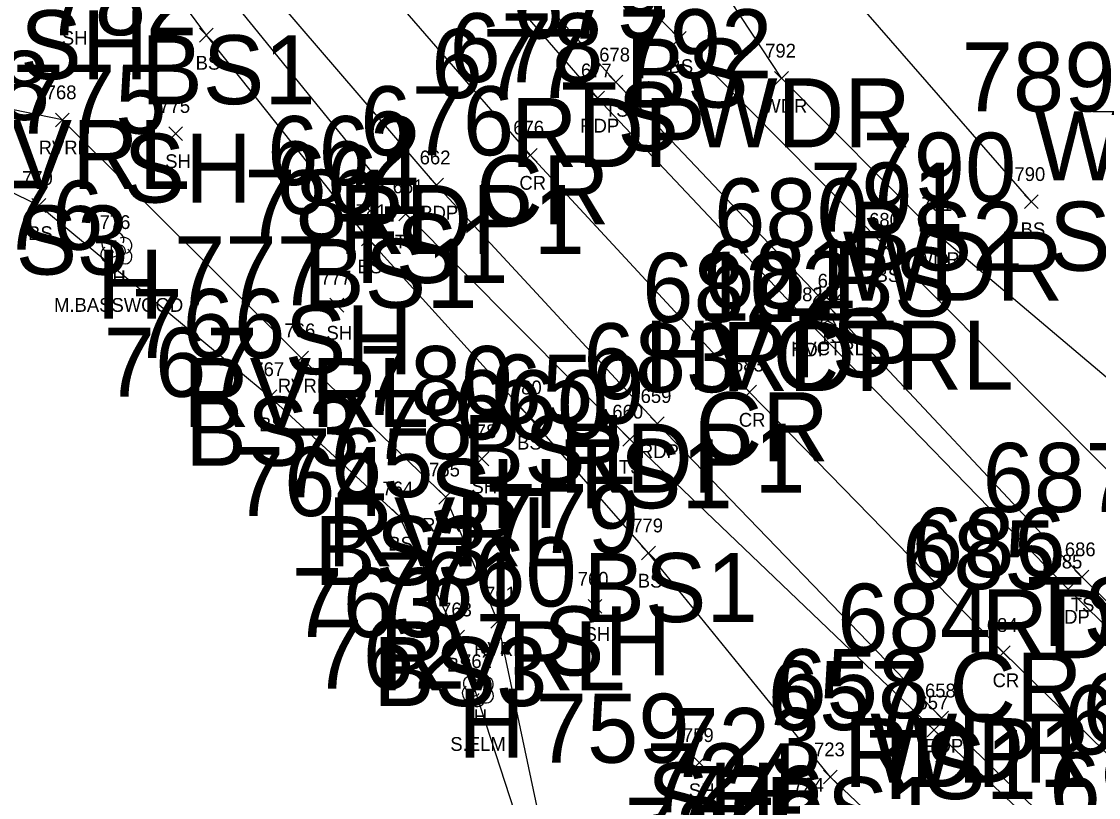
# Model space of a CAD drawing. Extents: x 1616840 to 1618410, y 488554 to 491945.
# Drawn here: x 1617852.3 to 1618008.4, y 488866.8 to 488979.2 of the extents above; entities that cross this region are included whole.
import ezdxf

# ---------------------------------------------------------------- set-up
doc = ezdxf.new("R2010")
doc.units = 0
for name, color, linetype in [('C_A', 7, 'Continuous'), ('C_I', 7, 'Continuous'), ('CPSM', 7, 'Continuous'), ('L_A', 7, 'Continuous'), ('L_C', 7, 'Continuous'), ('L_I', 7, 'Continuous'), ('L_TIC', 7, 'Continuous'), ('LAWA', 7, 'Continuous'), ('LAWE', 7, 'Continuous'), ('LELB', 7, 'Continuous'), ('LTD', 7, 'Continuous'), ('LWET', 7, 'Continuous'), ('P_A', 7, 'Continuous'), ('P_I', 7, 'Continuous'), ('P_TIC', 7, 'Continuous'), ('PET', 7, 'Continuous'), ('PRC', 7, 'Continuous')]:
    doc.layers.add(name, color=color, linetype=linetype)

msp = doc.modelspace()

# ---------------------------------------------------------------- linework, layer by layer
at = {"layer": 'CPSM'}
for p, q in [((1617967.87, 488935.16), (1617969.12, 488937.32)), ((1617970.37, 488935.16), (1617969.12, 488937.32)), ((1617969.12, 488935.88), (1617969.12, 488937.32)), ((1617967.87, 488935.16), (1617969.12, 488935.88)), ((1617967.87, 488935.16), (1617970.37, 488935.16)), ((1617969.12, 488935.88), (1617969.12, 488935.88)), ((1617969.12, 488935.88), (1617970.37, 488935.16))]:
    msp.add_line(p, q, dxfattribs=at)
at = {"layer": 'L_TIC'}
for points in [[(1617878.08, 488976.27), (1617880.08, 488978.27)], [(1617880.08, 488976.27), (1617878.08, 488978.27)], [(1617946.62, 488975.78), (1617948.62, 488977.78)], [(1617948.62, 488975.78), (1617946.62, 488977.78)], [(1617937.42, 488969.46), (1617939.42, 488971.46)], [(1617939.42, 488969.46), (1617937.42, 488971.46)], [(1617961.42, 488970.02), (1617963.42, 488972.02)], [(1617963.42, 488970.02), (1617961.42, 488972.02)], [(1617857.2, 488963.99), (1617859.2, 488965.99)], [(1617859.2, 488963.99), (1617857.2, 488965.99)], [(1617873.62, 488962.01), (1617875.62, 488964.01)], [(1617875.62, 488962.01), (1617873.62, 488964.01)], [(1617997.64, 488952.14), (1617999.64, 488954.14)], [(1617999.64, 488952.14), (1617997.64, 488954.14)], [(1617853.79, 488951.58), (1617855.79, 488953.58)], [(1617855.79, 488951.58), (1617853.79, 488953.58)], [(1617906.97, 488950.36), (1617908.97, 488952.36)], [(1617908.97, 488950.36), (1617906.97, 488952.36)], [(1617983.5, 488947.81), (1617985.5, 488949.81)], [(1617985.5, 488947.81), (1617983.5, 488949.81)], [(1617901.54, 488946.76), (1617903.54, 488948.76)], [(1617903.54, 488946.76), (1617901.54, 488948.76)], [(1617976.61, 488945.51), (1617978.61, 488947.51)], [(1617978.61, 488945.51), (1617976.61, 488947.51)], [(1617896.99, 488937.14), (1617898.99, 488939.14)], [(1617898.99, 488937.14), (1617896.99, 488939.14)], [(1617968.5, 488936.69), (1617970.5, 488938.69)], [(1617970.5, 488936.69), (1617968.5, 488938.69)], [(1617891.86, 488929.49), (1617893.86, 488931.49)], [(1617893.86, 488929.49), (1617891.86, 488931.49)], [(1617887.29, 488923.87), (1617889.29, 488925.87)], [(1617889.29, 488923.87), (1617887.29, 488925.87)], [(1617924.66, 488921.22), (1617926.66, 488923.22)], [(1617926.66, 488921.22), (1617924.66, 488923.22)], [(1617939.45, 488917.71), (1617941.45, 488919.71)], [(1617941.45, 488917.71), (1617939.45, 488919.71)], [(1617918, 488914.87), (1617920, 488916.87)], [(1617920, 488914.87), (1617918, 488916.87)], [(1617912.77, 488909.32), (1617914.77, 488911.32)], [(1617914.77, 488909.32), (1617912.77, 488911.32)], [(1617906, 488906.59), (1617908, 488908.59)], [(1617908, 488906.59), (1617906, 488908.59)], [(1617942.16, 488901.22), (1617944.16, 488903.22)], [(1617944.16, 488901.22), (1617942.16, 488903.22)], [(1618004.95, 488897.76), (1618006.95, 488899.76)], [(1618006.95, 488897.76), (1618004.95, 488899.76)], [(1617934.4, 488893.49), (1617936.4, 488895.49)], [(1617936.4, 488893.49), (1617934.4, 488895.49)], [(1617920.32, 488891.33), (1617922.32, 488893.33)], [(1617922.32, 488891.33), (1617920.32, 488893.33)], [(1617914.5, 488889.05), (1617916.5, 488891.05)], [(1617916.5, 488889.05), (1617914.5, 488891.05)], [(1617983.54, 488875.57), (1617985.54, 488877.57)], [(1617985.54, 488875.57), (1617983.54, 488877.57)], [(1617949.51, 488870.84), (1617951.51, 488872.84)], [(1617951.51, 488870.84), (1617949.51, 488872.84)], [(1617968.51, 488868.77), (1617970.51, 488870.77)], [(1617970.51, 488868.77), (1617968.51, 488870.77)]]:
    msp.add_lwpolyline(points, dxfattribs=at)
at = {"layer": 'LAWA'}
msp.add_lwpolyline([(1618054.11, 488878.94), (1618032.56, 488908.22), (1617984.5, 488948.81), (1617962.42, 488971.02), (1617949.25, 488991.1), (1617942.05, 488996.62), (1617939.48, 489010.46), (1617920.74, 489033.67), (1617883.34, 489077.27), (1617877.68, 489088.61), (1617878.38, 489093.84), (1617887.44, 489102.52), (1617873.22, 489118.9), (1617851.23, 489131.15), (1617838.03, 489154.89), (1617849.15, 489173.78), (1617849.34, 489195.24), (1617843.77, 489224.33)], dxfattribs=at)
msp.add_lwpolyline([(1618054.11, 488878.94), (1618032.56, 488908.22), (1617984.5, 488948.81), (1617962.42, 488971.02), (1617949.25, 488991.1), (1617942.05, 488996.62), (1617939.48, 489010.46), (1617920.74, 489033.67), (1617883.34, 489077.27), (1617877.68, 489088.61), (1617878.38, 489093.84), (1617887.44, 489102.52), (1617873.22, 489118.9), (1617851.23, 489131.15), (1617838.03, 489154.89), (1617849.15, 489173.78), (1617849.34, 489195.24), (1617843.77, 489224.33)], dxfattribs=at)
at = {"layer": 'LAWE'}
msp.add_lwpolyline([(1618101.04, 488678.83), (1618071.55, 488686.16), (1618015.21, 488698.55), (1617976.19, 488731.16), (1617953.51, 488754.8), (1617940.28, 488784.78), (1617928.1, 488804), (1617924.77, 488823.27), (1617928.92, 488856.52), (1617921.32, 488892.33), (1617913.77, 488910.32), (1617892.86, 488930.49), (1617858.2, 488964.99), (1617823.76, 488972.04), (1617787.48, 488986.03)], dxfattribs=at)
msp.add_lwpolyline([(1618101.04, 488678.83), (1618071.55, 488686.16), (1618015.21, 488698.55), (1617976.19, 488731.16), (1617953.51, 488754.8), (1617940.28, 488784.78), (1617928.1, 488804), (1617924.77, 488823.27), (1617928.92, 488856.52), (1617921.32, 488892.33), (1617913.77, 488910.32), (1617892.86, 488930.49), (1617858.2, 488964.99), (1617823.76, 488972.04), (1617787.48, 488986.03)], dxfattribs=at)
at = {"layer": 'LELB'}
for points in [[(1618368.75, 488613.8), (1618321.4, 488632.94), (1618282.27, 488648.99), (1618242.69, 488669.8), (1618172.86, 488718.63), (1618158.01, 488727.46), (1618153.55, 488725.35), (1618127.44, 488751.79), (1618097.12, 488773.93), (1618062.46, 488804.42), (1618020.43, 488842.82), (1617984.54, 488876.57), (1617940.45, 488918.71), (1617907.97, 488951.36), (1617873.07, 488994.39), (1617848.82, 489027.32), (1617833.17, 489049.2), (1617821.83, 489065.98), (1617816, 489078.6), (1617805.53, 489095.77), (1617797.92, 489111.87)], [(1618368.75, 488613.8), (1618321.4, 488632.94), (1618282.27, 488648.99), (1618242.69, 488669.8), (1618172.86, 488718.63), (1618158.01, 488727.46), (1618153.55, 488725.35), (1618127.44, 488751.79), (1618097.12, 488773.93), (1618062.46, 488804.42), (1618020.43, 488842.82), (1617984.54, 488876.57), (1617940.45, 488918.71), (1617907.97, 488951.36), (1617873.07, 488994.39), (1617848.82, 489027.32), (1617833.17, 489049.2), (1617821.83, 489065.98), (1617816, 489078.6), (1617805.53, 489095.77), (1617797.92, 489111.87)], [(1618038.54, 488779.2), (1618030.18, 488793.91), (1618028.41, 488809.69), (1618005.43, 488835.74), (1617969.51, 488869.77), (1617943.16, 488902.22), (1617925.66, 488922.22), (1617902.54, 488947.76), (1617879.08, 488977.27), (1617860.4, 489002.61), (1617844.69, 489024.46), (1617829.21, 489045.9), (1617817.37, 489061.45), (1617811.98, 489074.73), (1617802.97, 489090.49), (1617793.73, 489107.5), (1617792.96, 489109.75)], [(1618038.54, 488779.2), (1618030.18, 488793.91), (1618028.41, 488809.69), (1618005.43, 488835.74), (1617969.51, 488869.77), (1617943.16, 488902.22), (1617925.66, 488922.22), (1617902.54, 488947.76), (1617879.08, 488977.27), (1617860.4, 489002.61), (1617844.69, 489024.46), (1617829.21, 489045.9), (1617817.37, 489061.45), (1617811.98, 489074.73), (1617802.97, 489090.49), (1617793.73, 489107.5), (1617792.96, 489109.75)], [(1617879.81, 489051.85), (1617904.35, 489021.12), (1617947.62, 488976.78), (1617977.61, 488946.51), (1618015.66, 488908.18), (1618041.03, 488885.14), (1618075.84, 488847.6), (1618086.99, 488829.82), (1618109.76, 488805.64), (1618148.46, 488775.15)], [(1617879.81, 489051.85), (1617904.35, 489021.12), (1617947.62, 488976.78), (1617977.61, 488946.51), (1618015.66, 488908.18), (1618041.03, 488885.14), (1618075.84, 488847.6), (1618086.99, 488829.82), (1618109.76, 488805.64), (1618148.46, 488775.15)], [(1617873.66, 489046.89), (1617897.51, 489016.41), (1617938.42, 488970.46), (1617969.5, 488937.69), (1618005.95, 488898.76), (1618030.22, 488874.79), (1618079.27, 488832.72), (1618108.55, 488803.91)], [(1617873.66, 489046.89), (1617897.51, 489016.41), (1617938.42, 488970.46), (1617969.5, 488937.69), (1618005.95, 488898.76), (1618030.22, 488874.79), (1618079.27, 488832.72), (1618108.55, 488803.91)], [(1617998.64, 488953.14), (1617966.46, 488990.12), (1617988.53, 489015.04)], [(1617998.64, 488953.14), (1617966.46, 488990.12), (1617988.53, 489015.04)], [(1617922.93, 488824.37), (1617926.49, 488856.39), (1617915.5, 488890.05), (1617907, 488907.59), (1617888.29, 488924.87), (1617854.79, 488952.58), (1617839.28, 488960.08), (1617823.52, 488966.07)], [(1617922.93, 488824.37), (1617926.49, 488856.39), (1617915.5, 488890.05), (1617907, 488907.59), (1617888.29, 488924.87), (1617854.79, 488952.58), (1617839.28, 488960.08), (1617823.52, 488966.07)]]:
    msp.add_lwpolyline(points, dxfattribs=at)
at = {"layer": 'LTD'}
for p, q in [((1617866.02, 488946.18), (1617866.02, 488946.18)), ((1617866.02, 488946.18), (1617866.02, 488946.18)), ((1617918.4, 488882.56), (1617918.4, 488882.56)), ((1617918.4, 488882.56), (1617918.4, 488882.56))]:
    msp.add_line(p, q, dxfattribs=at)
for centre in [(1617866.07, 488947.62), (1617918.45, 488883.99)]:
    msp.add_arc(centre, 1.05, 335.5272, 180.9563, dxfattribs=at)
for centre, major_axis, ratio, start_param, end_param in [((1617865.23, 488946.85), (1.21, -0.51), 0.895232, 1.570796, 4.712389), ((1617865.81, 488946.64), (-0.208, -0.792), 0.645439, 3.141593, 6.283185), ((1617867.06, 488946.77), (-1.14, -0.48), 0.949671, 1.570796, 4.712389), ((1617864.94, 488945.48), (0.58, -1.04), 0.959034, 3.141593, 6.283185), ((1617866.52, 488946.02), (-0.5, 0.667), 0.989748, 3.141593, 6.283185), ((1617867.02, 488945.35), (-1.09, 0.79), 0.841452, 1.570796, 4.712389), ((1617866.02, 488944.68), (0.26, 1.06), 0.942809, 1.570796, 4.712389), ((1617865.56, 488945.43), (-0.625, -0.083), 0.423636, 0, 3.141593), ((1617917.61, 488883.23), (1.21, -0.51), 0.895232, 1.570796, 4.712389), ((1617918.19, 488883.02), (-0.208, -0.792), 0.645439, 3.141593, 6.283185), ((1617919.44, 488883.14), (-1.14, -0.48), 0.949671, 1.570796, 4.712389), ((1617917.32, 488881.85), (0.58, -1.04), 0.959034, 3.141593, 6.283185), ((1617917.94, 488881.81), (-0.625, -0.083), 0.423636, 0, 3.141593), ((1617918.9, 488882.39), (-0.5, 0.667), 0.989748, 3.141593, 6.283185), ((1617919.4, 488881.73), (-1.09, 0.79), 0.841452, 1.570796, 4.712389), ((1617918.4, 488881.06), (0.26, 1.06), 0.942809, 1.570796, 4.712389)]:
    msp.add_ellipse(centre, major_axis=major_axis, ratio=ratio, start_param=start_param, end_param=end_param, dxfattribs=at)
at = {"layer": 'LWET'}
msp.add_line((1618007.57, 488966.19), (1618016.94, 488966.24), dxfattribs=at)
at = {"layer": 'P_TIC'}
for points in [[(1617934.77, 488967.16), (1617936.77, 488969.16)], [(1617936.77, 488967.16), (1617934.77, 488969.16)], [(1617925.01, 488958.87), (1617927.01, 488960.87)], [(1617927.01, 488958.87), (1617925.01, 488960.87)], [(1617911.44, 488954.55), (1617913.44, 488956.55)], [(1617913.44, 488954.55), (1617911.44, 488956.55)], [(1617965.34, 488934.71), (1617967.34, 488936.71)], [(1617967.34, 488934.71), (1617965.34, 488936.71)], [(1617956.81, 488924.53), (1617958.81, 488926.53)], [(1617958.81, 488924.53), (1617956.81, 488926.53)], [(1617943.42, 488919.98), (1617945.42, 488921.98)], [(1617945.42, 488919.98), (1617943.42, 488921.98)], [(1618002.97, 488895.99), (1618004.97, 488897.99)], [(1618004.97, 488895.99), (1618002.97, 488897.99)], [(1617993.59, 488886.79), (1617995.59, 488888.79)], [(1617995.59, 488886.79), (1617993.59, 488888.79)], [(1617984.63, 488877.3), (1617986.63, 488879.3)], [(1617986.63, 488877.3), (1617984.63, 488879.3)]]:
    msp.add_lwpolyline(points, dxfattribs=at)
at = {"layer": 'PET'}
for points in [[(1618370.16, 488615.85), (1618322.64, 488635.79), (1618284.75, 488653.96), (1618240.83, 488677.95), (1618175.2, 488719.81), (1618156.99, 488732.51), (1618128.6, 488753.01), (1618083.83, 488788.86), (1618061.31, 488807.77), (1618021.71, 488843.39), (1617985.63, 488878.3), (1617944.42, 488920.98), (1617912.44, 488955.55), (1617878.52, 488995.05), (1617850.94, 489029.87), (1617835.91, 489051.33), (1617824.93, 489068.42), (1617810.43, 489094.27), (1617804.67, 489105.1), (1617798.43, 489114.38), (1617805.1, 489123.51), (1617811.42, 489131.94)], [(1618370.16, 488615.85), (1618322.64, 488635.79), (1618284.75, 488653.96), (1618240.83, 488677.95), (1618175.2, 488719.81), (1618156.99, 488732.51), (1618128.6, 488753.01), (1618083.83, 488788.86), (1618061.31, 488807.77), (1618021.71, 488843.39), (1617985.63, 488878.3), (1617944.42, 488920.98), (1617912.44, 488955.55), (1617878.52, 488995.05), (1617850.94, 489029.87), (1617835.91, 489051.33), (1617824.93, 489068.42), (1617810.43, 489094.27), (1617804.67, 489105.1), (1617798.43, 489114.38), (1617805.1, 489123.51), (1617811.42, 489131.94)], [(1617872.01, 489044.99), (1617894.99, 489015.16), (1617935.77, 488968.16), (1617966.34, 488935.71), (1618003.97, 488896.99), (1618028.35, 488873.06), (1618077.06, 488828.57), (1618108.12, 488802.11), (1618146.01, 488772.77)], [(1617872.01, 489044.99), (1617894.99, 489015.16), (1617935.77, 488968.16), (1617966.34, 488935.71), (1618003.97, 488896.99), (1618028.35, 488873.06), (1618077.06, 488828.57), (1618108.12, 488802.11), (1618146.01, 488772.77)]]:
    msp.add_lwpolyline(points, dxfattribs=at)
at = {"layer": 'PRC'}
msp.add_lwpolyline([(1617862.02, 489037.03), (1617888.99, 489002.53), (1617926.01, 488959.87), (1617957.81, 488925.53), (1617994.59, 488887.79), (1618019.67, 488863.32), (1618068.7, 488818.39), (1618098.08, 488793.55), (1618137.08, 488762.99)], dxfattribs=at)
msp.add_lwpolyline([(1617862.02, 489037.03), (1617888.99, 489002.53), (1617926.01, 488959.87), (1617957.81, 488925.53), (1617994.59, 488887.79), (1618019.67, 488863.32), (1618068.7, 488818.39), (1618098.08, 488793.55), (1618137.08, 488762.99)], dxfattribs=at)

# ---------------------------------------------------------------- texts
at = {"layer": 'C_A'}
for s, height, p in [('SH', 10, (1617852.09, 488970.88)), ('BS1', 10, (1617869.63, 488967.27)), ('BS', 10, (1617939.82, 488966.78)), ('WDR', 10, (1617949.24, 488961.02)), ('TS', 10, (1617930.47, 488960.46)), ('RDP', 10, (1617923.21, 488958.16)), ('WET', 10, (1617999.12, 488956.22)), ('RVRL', 10, (1617841.04, 488954.99)), ('SH', 10, (1617867.07, 488953.01)), ('CR', 10, (1617918.18, 488949.87)), ('RDP1', 10, (1617898.27, 488945.55)), ('BS3', 10, (1617842.51, 488942.58)), ('BS2 ST', 10, (1617972.22, 488943.14)), ('TS1', 10, (1617898.36, 488941.36)), ('BS1', 10, (1617893.09, 488937.76)), ('WDR', 10, (1617971.31, 488938.81)), ('H', 10, (1617863.19, 488936.18)), ('BS', 10, (1617969.82, 488936.51)), ('SH', 10, (1617890.43, 488928.14)), ('TS', 10, (1617961.55, 488927.69)), ('HVCTRL', 10, (1617942.58, 488925.88)), ('RDP', 10, (1617953.78, 488925.71)), ('HVCTRL', 2, (1617963.81, 488930.88)), ('RVRL', 10, (1617875.69, 488920.49)), ('CR', 10, (1617949.97, 488915.53)), ('BS3', 10, (1617876.01, 488914.87)), ('BS1', 10, (1617916.21, 488912.22)), ('RDP1', 10, (1617930.25, 488910.98)), ('TS1', 10, (1617930.84, 488908.71)), ('SH', 10, (1617911.44, 488905.87)), ('RVRL', 10, (1617896.6, 488900.32)), ('BS3', 10, (1617894.71, 488897.59)), ('BS1', 10, (1617933.71, 488892.22)), ('TS', 10, (1617998, 488888.77)), ('RDP', 10, (1617991.41, 488886.99)), ('SH', 10, (1617927.84, 488884.49)), ('RVRL', 10, (1617904.15, 488882.33)), ('BS3', 10, (1617903.22, 488880.05)), ('CR', 10, (1617986.75, 488877.79)), ('H', 10, (1617915.57, 488872.56)), ('WDR ST JT 696 BS4', 10, (1617975.29, 488868.94)), ('RDP1', 10, (1617971.45, 488868.3)), ('TS1', 10, (1617974.93, 488866.57)), ('SH', 10, (1617942.95, 488861.84)), ('BS1', 10, (1617960.06, 488859.77))]:
    msp.add_text(s, height=height, dxfattribs=at).set_placement(p)
at = {"layer": 'C_I'}
for s, height, p in [('782', 10, (1617855.46, 488977.27)), ('679', 10, (1617923.45, 488976.78)), ('678', 10, (1617914.32, 488970.46)), ('792', 10, (1617938.8, 488971.02)), ('677', 10, (1617911.68, 488968.16)), ('789', 10, (1617988.52, 488966.22)), ('768', 10, (1617834.11, 488964.99)), ('775', 10, (1617851, 488963.01)), ('676', 10, (1617901.37, 488959.87)), ('662', 10, (1617887.88, 488955.55)), ('790', 10, (1617974.15, 488953.14)), ('661', 10, (1617889.07, 488951.36)), ('791', 10, (1617966.55, 488948.81)), ('781', 10, (1617884.59, 488947.76)), ('776', 10, (1617841.85, 488946.18)), ('680', 10, (1617952.65, 488946.51)), ('777', 10, (1617874.37, 488938.14)), ('681', 10, (1617951.08, 488937.69)), ('682', 10, (1617942.24, 488935.71)), ('102', 10, (1617950.38, 488935.88)), ('766', 10, (1617868.21, 488930.49)), ('102', 2, (1617967.24, 488938.88)), ('767', 10, (1617864.2, 488924.87)), ('683', 10, (1617933.72, 488925.53)), ('780', 10, (1617901.17, 488922.22)), ('659', 10, (1617920.25, 488920.98)), ('660', 10, (1617915.02, 488918.71)), ('778', 10, (1617895.38, 488915.87)), ('765', 10, (1617889.67, 488910.32)), ('764', 10, (1617882.9, 488907.59)), ('687', 10, (1617991.56, 488908.18)), ('779', 10, (1617919.46, 488902.22)), ('686', 10, (1617981.31, 488898.76)), ('685', 10, (1617979.88, 488896.99)), ('760', 10, (1617910.44, 488894.49)), ('761', 10, (1617902.89, 488892.33)), ('763', 10, (1617891.41, 488890.05)), ('684', 10, (1617970.49, 488887.79)), ('762', 10, (1617894.31, 488882.56)), ('658', 10, (1617961.53, 488878.3)), ('657', 10, (1617960.44, 488876.57)), ('689', 10, (1618006.05, 488874.79)), ('759', 10, (1617926.8, 488871.84)), ('690', 10, (1618003.39, 488873.06)), ('723', 10, (1617945.88, 488869.77)), ('724', 10, (1617942.84, 488864.64)), ('691', 10, (1618001.24, 488863.32)), ('726', 10, (1617946.35, 488861.38)), ('725', 10, (1617939.67, 488856.79))]:
    msp.add_text(s, height=height, dxfattribs=at).set_placement(p)
at = {"layer": 'L_A'}
for s, p in [('SH', (1617858.13, 488975.88)), ('BS', (1617877.52, 488972.27)), ('BS', (1617946.06, 488971.78)), ('WDR', (1617959.79, 488966.02)), ('TS', (1617936.83, 488965.46)), ('RVRL', (1617854.77, 488959.99)), ('SH', (1617873.11, 488958.01)), ('BS', (1617853.24, 488947.58)), ('BS', (1617997.08, 488948.14)), ('TS', (1617906.38, 488946.36)), ('BS', (1617900.98, 488942.76)), ('WDR', (1617981.86, 488943.81)), ('H', (1617865.45, 488941.18)), ('BS', (1617976.06, 488941.51)), ('SH', (1617896.48, 488933.14)), ('TS', (1617967.91, 488932.69)), ('RVRL', (1617889.43, 488925.49)), ('BS', (1617886.73, 488919.87)), ('BS', (1617924.1, 488917.22)), ('TS', (1617938.86, 488913.71)), ('SH', (1617917.49, 488910.87)), ('RVRL', (1617910.34, 488905.32)), ('BS', (1617905.44, 488902.59)), ('BS', (1617941.6, 488897.22)), ('TS', (1618004.36, 488893.76)), ('SH', (1617933.89, 488889.49)), ('RVRL', (1617917.88, 488887.33)), ('BS', (1617913.94, 488885.05)), ('H', (1617917.83, 488877.56)), ('TS', (1617982.95, 488871.57)), ('SH', (1617948.99, 488866.84))]:
    msp.add_text(s, height=2, dxfattribs=at).set_placement(p)
at = {"layer": 'L_C'}
for s, p in [('M.BASSWOOD', (1617857, 488937.18)), ('S.ELM', (1617914.43, 488873.56))]:
    msp.add_text(s, height=2, dxfattribs=at).set_placement(p)
at = {"layer": 'L_I'}
for s, p in [('678', (1617936.01, 488973.46)), ('792', (1617960.06, 488974.02)), ('768', (1617855.79, 488967.99)), ('775', (1617872.26, 488966.01)), ('770', (1617852.35, 488955.58)), ('790', (1617996.19, 488956.14)), ('661', (1617906.08, 488954.36)), ('791', (1617982.71, 488951.81)), ('781', (1617900.74, 488950.76)), ('776', (1617863.6, 488949.18)), ('680', (1617975.12, 488949.51)), ('777', (1617895.63, 488941.14)), ('681', (1617967.66, 488940.69)), ('766', (1617890.4, 488933.49)), ('767', (1617885.88, 488927.87)), ('780', (1617923.21, 488925.22)), ('660', (1617937.91, 488921.71)), ('778', (1617916.64, 488918.87)), ('765', (1617911.36, 488913.32)), ('764', (1617904.59, 488910.59)), ('779', (1617940.79, 488905.22)), ('686', (1618003.49, 488901.76)), ('760', (1617932.9, 488897.49)), ('761', (1617919.47, 488895.33)), ('763', (1617913.09, 488893.05)), ('762', (1617915.99, 488885.56)), ('657', (1617982.13, 488879.57)), ('759', (1617948.14, 488874.84)), ('723', (1617967.14, 488872.77)), ('724', (1617964.1, 488867.64))]:
    msp.add_text(s, height=2, dxfattribs=at).set_placement(p)
at = {"layer": 'P_A'}
for s, p in [('RDP', (1617933.26, 488963.16)), ('CR', (1617924.44, 488954.87)), ('RDP', (1617909.93, 488950.55)), ('RDP', (1617963.82, 488930.71)), ('CR', (1617956.24, 488920.53)), ('RDP', (1617941.91, 488915.98)), ('RDP', (1618001.46, 488891.99)), ('CR', (1617993.02, 488882.79)), ('RDP', (1617983.12, 488873.3))]:
    msp.add_text(s, height=2, dxfattribs=at).set_placement(p)
at = {"layer": 'P_I'}
for s, p in [('677', (1617933.36, 488971.16)), ('676', (1617923.55, 488962.87)), ('662', (1617909.99, 488958.55)), ('682', (1617963.93, 488938.71)), ('683', (1617955.4, 488928.53)), ('659', (1617942.01, 488923.98)), ('685', (1618001.56, 488899.99)), ('684', (1617992.18, 488890.79)), ('658', (1617983.22, 488881.3))]:
    msp.add_text(s, height=2, dxfattribs=at).set_placement(p)

doc.saveas('drawing.dxf')
